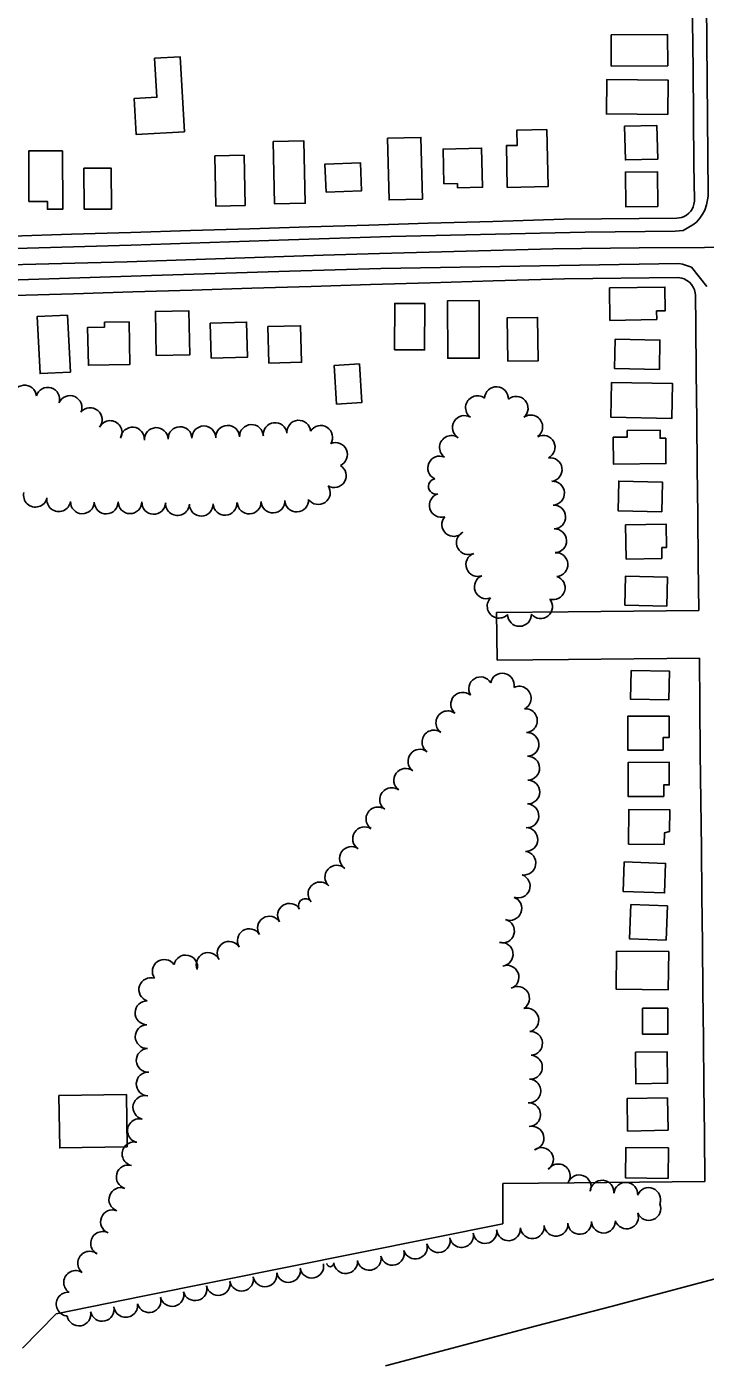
# Model space of a CAD drawing. Extents: x -25029 to 2274964, y -81170 to 687028.
# Drawn here: x -18106 to -17535, y -63741 to -62620 of the extents above; entities that cross this region are included whole.
import ezdxf

# ---------------------------------------------------------------- set-up
doc = ezdxf.new("R2010")
doc.units = 0
for name, color, linetype in [('81911BEA - RW_X_Fee_RW', 7, 'Continuous'), ('BLDG', 7, 'Continuous'), ('GE_X_CL_2000', 7, 'Continuous'), ('ROAD', 7, 'Continuous'), ('TREES', 7, 'Continuous')]:
    doc.layers.add(name, color=color, linetype=linetype)

msp = doc.modelspace()

# ---------------------------------------------------------------- linework, layer by layer
at = {"layer": '81911BEA - RW_X_Fee_RW'}
for p, q in [((-17559.4, -62781.5), (-17654.4, -62782.4)), ((-17713.6, -62834.2), (-17653.8, -62832.5)), ((-17558.8, -62831.5), (-17653.8, -62832.5)), ((-17710.4, -63153.1), (-17710.8, -63113.1)), ((-17705.5, -63626.8), (-17705.7, -63593.1)), ((-18109.4, -63731.5), (-18081, -63702.5))]:
    msp.add_line(p, q, dxfattribs=at)
for points in [[(-17544.5, -62766.3), (-17544.9, -62736.3), (-17545.3, -62696.3), (-17545.7, -62656.3), (-17546.1, -62616.3), (-17546.6, -62576.3), (-17547, -62536.3), (-17547.5, -62491.4), (-17548, -62441.4), (-17548.4, -62401.4), (-17548.9, -62361.4), (-17549.4, -62311.4), (-17549.9, -62261.4), (-17550, -62250.9)], [(-17559.4, -62781.5), (-17557.4, -62781.3), (-17555.5, -62780.9), (-17553.7, -62780.3), (-17551.3, -62779), (-17549.3, -62777.4), (-17547.5, -62775.5), (-17546.5, -62773.9), (-17545.6, -62772.1), (-17544.9, -62769.6), (-17544.6, -62767.3), (-17544.5, -62766.3)], [(-17654.4, -62782.4), (-17714.1, -62784.2), (-17768.3, -62785.8), (-17818.3, -62787.4), (-17868.3, -62788.9), (-17918.2, -62790.4), (-17968.2, -62791.9), (-18018.2, -62793.5), (-18068.2, -62795), (-18118.2, -62796.5), (-18168.1, -62798.1), (-18218.1, -62799.6), (-18268.1, -62801.1), (-18318.1, -62802.6), (-18347.5, -62803.5)], [(-17713.6, -62834.2), (-17766.8, -62835.8), (-17816.7, -62837.3), (-17866.7, -62838.9), (-17916.7, -62840.4), (-17966.7, -62841.9), (-18016.7, -62843.5), (-18066.6, -62845), (-18116.6, -62846.5), (-18166.6, -62848), (-18216.6, -62849.6), (-18266.5, -62851.1), (-18316.5, -62852.6), (-18347.9, -62853.6)], [(-17543.7, -62846.3), (-17543.8, -62844.4), (-17544.4, -62841.8), (-17545.5, -62839.4), (-17546.9, -62837.2), (-17548.7, -62835.3), (-17550.8, -62833.8), (-17553.1, -62832.6), (-17555, -62832), (-17556.9, -62831.6), (-17558.8, -62831.5)], [(-17540.8, -63111.3), (-17541.3, -63071.3), (-17541.7, -63031.3), (-17542.1, -62991.3), (-17542.6, -62951.3), (-17543, -62911.3), (-17543.4, -62871.3), (-17543.7, -62846.3)], [(-17540.8, -63111.3), (-17650.8, -63112.5), (-17710.8, -63113.1)], [(-17540.4, -63151.3), (-17650.4, -63152.5), (-17710.4, -63153.1)], [(-17535.7, -63591.3), (-17536.1, -63551.3), (-17536.6, -63511.3), (-17537, -63471.3), (-17537, -63471.3), (-17537.4, -63431.3), (-17537.4, -63431.3), (-17537.8, -63391.3), (-17538.3, -63351.3), (-17538.7, -63311.3), (-17539.1, -63271.3), (-17539.6, -63231.3), (-17540, -63191.3), (-17540.4, -63151.3)], [(-17535.7, -63591.3), (-17645.7, -63592.5), (-17705.7, -63593.1)], [(-18081, -63702.5), (-18008.3, -63687.8), (-17705.5, -63626.8)]]:
    msp.add_lwpolyline(points, dxfattribs=at)
at = {"layer": 'BLDG'}
for points in [[(-17567, -62653.5), (-17567.1, -62627.2), (-17614.5, -62627.4), (-17614.4, -62653.7)], [(-17998.3, -62647.1), (-17996.4, -62679.8), (-18015.5, -62681), (-18013.7, -62711.3), (-17973.2, -62708.9), (-17976.9, -62645.8)], [(-17566.9, -62694.3), (-17566.7, -62665.4), (-17618.3, -62665), (-17618.5, -62693.9)], [(-17575.3, -62731.9), (-17576, -62703.6), (-17603.2, -62704.2), (-17602.5, -62732.5)], [(-17898.7, -62717), (-17897.5, -62769.5), (-17871.7, -62768.9), (-17872.9, -62716.4)], [(-17773.2, -62765.5), (-17774.5, -62713.6), (-17802.5, -62714.3), (-17801.2, -62766.1)], [(-17668.5, -62706.9), (-17693.7, -62707.4), (-17693.5, -62720.3), (-17702.6, -62720.5), (-17701.9, -62755.6), (-17667.5, -62754.9)], [(-18103.9, -62767.5), (-18088.4, -62767.4), (-18088.4, -62774), (-18075.5, -62774), (-18075.8, -62724.9), (-18104.1, -62725)], [(-17755.1, -62752.7), (-17743.7, -62752.4), (-17743.6, -62756), (-17722.6, -62755.5), (-17723.4, -62722.6), (-17755.8, -62723.4)], [(-17922.9, -62728.6), (-17947.6, -62729.1), (-17946.8, -62771.3), (-17922.2, -62770.9)], [(-17854.2, -62759.7), (-17824.4, -62758.6), (-17825.3, -62734.9), (-17855.1, -62736.1)], [(-18057.5, -62773.9), (-18034.6, -62773.8), (-18034.9, -62739.4), (-18057.8, -62739.6)], [(-17575.3, -62771.8), (-17575.7, -62742.5), (-17602.5, -62742.8), (-17602.1, -62772.1)], [(-17576.2, -62866.8), (-17576.3, -62859.4), (-17569.1, -62859.3), (-17569.3, -62839.4), (-17615.9, -62840.1), (-17615.5, -62867.4)], [(-17725.4, -62850.8), (-17752, -62850.9), (-17751.9, -62899.3), (-17725.4, -62899.3)], [(-17996.9, -62897), (-17968.8, -62896.5), (-17969.5, -62859.4), (-17997.6, -62859.9)], [(-17796.6, -62892.1), (-17771.3, -62892.2), (-17771.2, -62853.2), (-17796.5, -62853.1)], [(-18071.5, -62863), (-18097.1, -62864.3), (-18094.6, -62912.2), (-18069.1, -62910.9)], [(-18019.8, -62868.6), (-18040.4, -62869), (-18040.3, -62873.1), (-18054.7, -62873.4), (-18054, -62905.2), (-18019.1, -62904.4)], [(-17950.7, -62899.2), (-17920.1, -62898.3), (-17921, -62868.9), (-17951.6, -62869.8)], [(-17902.2, -62903.4), (-17874.8, -62902.6), (-17875.6, -62871.9), (-17903.1, -62872.7)], [(-17701.5, -62901.8), (-17675.9, -62901.5), (-17676.4, -62864.9), (-17701.9, -62865.2)], [(-17611.1, -62883.3), (-17611.6, -62907.9), (-17574, -62908.6), (-17573.6, -62884)], [(-17845.5, -62937.8), (-17824.1, -62936.4), (-17826.1, -62904), (-17847.5, -62905.4)], [(-17614.2, -62919.7), (-17614.7, -62948.9), (-17563.4, -62949.8), (-17562.9, -62920.6)], [(-17568.7, -62966.4), (-17573.4, -62966.5), (-17573.4, -62959.7), (-17601, -62960.1), (-17601, -62965.5), (-17612.8, -62965.6), (-17612.5, -62988.3), (-17568.5, -62987.8)], [(-17571.9, -63028.3), (-17571.4, -63003.3), (-17608.1, -63002.5), (-17608.6, -63027.6)], [(-17571.8, -63067.6), (-17571.9, -63058.4), (-17568, -63058.3), (-17568.4, -63038.7), (-17602.4, -63039.3), (-17601.9, -63068.1)], [(-17567.7, -63107.6), (-17567.2, -63083.2), (-17602.4, -63082.4), (-17603, -63106.8)], [(-17597.8, -63161.7), (-17598.2, -63185.9), (-17566, -63186.4), (-17565.5, -63162.3)], [(-17570.7, -63228.7), (-17570.7, -63218), (-17565.7, -63218), (-17565.7, -63200.2), (-17600.5, -63200.1), (-17600.6, -63228.7)], [(-17570.3, -63267.7), (-17570.3, -63258), (-17565.7, -63258), (-17565.7, -63238.9), (-17600.1, -63239), (-17600.1, -63267.7)], [(-17569.9, -63308), (-17569.8, -63298.3), (-17565.5, -63297.2), (-17565.3, -63278.8), (-17599.6, -63278.5), (-17599.9, -63307.7)], [(-17603.6, -63322.6), (-17604.5, -63347.4), (-17569.6, -63348.7), (-17568.8, -63323.9)], [(-17598.1, -63358.4), (-17599.2, -63387.2), (-17568.3, -63388.4), (-17567.2, -63359.6)], [(-17610, -63397.6), (-17610.3, -63429.7), (-17566.5, -63430.2), (-17566.1, -63398.1)], [(-17588.1, -63445.7), (-17588.1, -63467.5), (-17566.9, -63467.5), (-17566.9, -63445.7)], [(-17594.2, -63482.7), (-17593.8, -63509.2), (-17567.1, -63508.8), (-17567.5, -63482.3)], [(-18021.3, -63562.1), (-18022, -63518.2), (-18078.8, -63519.1), (-18078, -63563.1)], [(-17566.7, -63548.2), (-17567.3, -63521), (-17601.2, -63521.6), (-17600.7, -63548.9)], [(-17566.7, -63588.7), (-17566.4, -63563.1), (-17602.1, -63562.7), (-17602.4, -63588.3)]]:
    msp.add_lwpolyline(points, close=True, dxfattribs=at)
at = {"layer": 'GE_X_CL_2000'}
for points in [[(-17519.5, -62806), (-17536.1, -62806.2), (-17591, -62806.3), (-17663.5, -62807.2), (-17809.3, -62811.2), (-17856.6, -62812.5), (-18021.4, -62818.3), (-18197.3, -62822.8), (-18347.7, -62828.1)], [(-17480.6, -63660.8), (-17540.8, -63676.7), (-17614.5, -63696.5), (-17677.4, -63712.8), (-17804.2, -63746.2)]]:
    msp.add_lwpolyline(points, dxfattribs=at)
at = {"layer": 'ROAD'}
for points in [[(-17885.8, -62799.6), (-17799.7, -62797), (-17636.3, -62793.2), (-17560.6, -62792.4), (-17554, -62791.8), (-17545.8, -62787.2), (-17542.8, -62784.8), (-17539.9, -62781.5), (-17537.7, -62778.2), (-17535.9, -62774.8), (-17534.5, -62770.4), (-17533.4, -62766.1), (-17533.1, -62763.1), (-17533.1, -62760.9), (-17534.8, -62537.8), (-17535.7, -62491.5), (-17536.1, -62488.1), (-17545.4, -62478.3), (-17550, -62477.7), (-17756.1, -62479.9), (-17869.4, -62482.3)], [(-17885.8, -62799.6), (-18017.9, -62804.1), (-18202.6, -62809.4), (-18416.9, -62815.9), (-18613.6, -62821.9), (-18764.3, -62826.6), (-18982.3, -62833.1), (-19217.5, -62840.6), (-19335.1, -62843.5), (-19349.9, -62839.8), (-19357.5, -62835.4), (-19363.7, -62829.8), (-19370.7, -62820), (-19374.1, -62809.3), (-19414.9, -62656.6), (-19424.8, -62613.9)], [(-19349.2, -62901), (-19348, -62896.4), (-19346.5, -62893), (-19341.8, -62884.9), (-19338.5, -62880.2), (-19334.5, -62876.8), (-19323.9, -62871.6), (-19318.2, -62870.5), (-19315.1, -62870.1), (-19308.9, -62869.8), (-19307.3, -62869.7), (-19066.5, -62862.7), (-18866.2, -62856.4), (-18654.5, -62849.8), (-18462, -62844.4), (-18216.5, -62836.7), (-18000.8, -62829.7), (-17884.9, -62826.1)], [(-17884.9, -62826.1), (-17808.2, -62823.9), (-17557.6, -62819.7), (-17554.5, -62820.1), (-17547.1, -62822.6), (-17534.2, -62839)]]:
    msp.add_lwpolyline(points, dxfattribs=at)
at = {"layer": 'TREES'}
for centre, radius, start, end in [((-18107.6, -62931.9), 10, 5.9697, 185.9697), ((-18088.1, -62933.8), 10, 343.221, 163.221), ((-17710.9, -62933.2), 10, 357.4848, 177.4848), ((-18069.4, -62940.7), 10, 336.4553, 156.4553), ((-17726.9, -62940.8), 10, 53.4418, 233.4418), ((-17694.4, -62941.3), 10, 310.7149, 130.7149), ((-18052.4, -62950.9), 10, 321.3859, 141.3859), ((-18035.7, -62961.7), 10, 332.6619, 152.6619), ((-17877.1, -62961.4), 10, 5.0965, 185.0965), ((-17737.9, -62957.5), 10, 59.1739, 239.1739), ((-17682.1, -62957), 10, 305.2392, 125.2392), ((-18016.9, -62967.2), 10, 355.1794, 175.1794), ((-17996.9, -62967.6), 10, 2.4923, 182.4923), ((-17976.9, -62966.8), 10, 1.9888, 181.9888), ((-17956.9, -62966.2), 10, 1.1599, 181.1599), ((-17936.9, -62965.7), 10, 1.8424, 181.8424), ((-17916.9, -62965), 10, 2.4047, 182.4047), ((-17897, -62963.4), 10, 6.6253, 186.6253), ((-17858.7, -62965.8), 10, 328.0311, 148.0311), ((-17846.2, -62980.2), 10, 293.6811, 113.6811), ((-17748.8, -62974.2), 10, 54.7564, 234.7564), ((-17671.7, -62974.1), 10, 297.2832, 117.2832), ((-17758.7, -62991.5), 10, 65.7675, 245.7675), ((-17665.8, -62992.9), 10, 277.9504, 97.9504), ((-17847.3, -62998), 10, 239.0733, 59.0733), ((-17860.7, -63012.2), 10, 214.7332, 34.7332), ((-17761.6, -63007), 6.49, 100.8761, 280.8761), ((-17663.8, -63012.7), 10, 273.5147, 93.5147), ((-18098.5, -63014.4), 10, 166.4705, 346.4705), ((-18078.9, -63018.2), 10, 171.6181, 351.6181), ((-17898.8, -63019.3), 10, 182.7582, 2.7582), ((-17878.9, -63018.4), 10, 182.467, 2.467), ((-17757.3, -63022.9), 10, 107.5124, 287.5124), ((-18059, -63020), 10, 177.9875, 357.9875), ((-18039, -63020.1), 10, 181.2399, 1.2399), ((-18019, -63019.9), 10, 180.0331, 0.0331), ((-17999, -63020.4), 10, 177.1958, 357.1958), ((-17979.1, -63021.4), 10, 176.6424, 356.6424), ((-17959.1, -63021.9), 10, 180.8536, 0.8536), ((-17939.1, -63021.2), 10, 182.8426, 2.8426), ((-17929, -63020.7), 0.149, 182.7582, 2.7582), ((-17918.8, -63020.2), 10, 182.7582, 2.7582), ((-17662.8, -63032.7), 10, 272.3768, 92.3768), ((-17746.8, -63039), 10, 139.0028, 319.0028), ((-17734.6, -63054.4), 10, 117.4927, 297.4927), ((-17662, -63052.7), 10, 271.9558, 91.9558), ((-17726.6, -63072.7), 10, 110.2287, 290.2287), ((-17660.9, -63072.7), 10, 274.3197, 94.3197), ((-17719.5, -63091.4), 10, 111.2905, 291.2905), ((-17663.2, -63092.2), 10, 252.4817, 72.4817), ((-17708.7, -63107.7), 10, 135.4381, 315.4381), ((-17673.9, -63108.1), 10, 219.5795, 39.5795), ((-17691.6, -63114.6), 10, 180.8266, 0.8266), ((-17706, -63174), 10, 348.8706, 168.8706), ((-17724.3, -63177.2), 10, 31.1308, 211.1308), ((-17691.8, -63185), 10, 295.5392, 115.5392), ((-17739.3, -63190.1), 10, 49.8135, 229.8135), ((-17751.8, -63205.7), 10, 53.4214, 233.4214), ((-17686.6, -63203.9), 10, 275.1636, 95.1636), ((-17763.5, -63221.9), 10, 54.5886, 234.5886), ((-17685.3, -63223.9), 10, 272.2118, 92.2118), ((-17775.3, -63238), 10, 53.0522, 233.0522), ((-17684.7, -63243.9), 10, 271.5008, 91.5008), ((-17787.2, -63254.1), 10, 53.6776, 233.6776), ((-17684.6, -63263.9), 10, 268.9815, 88.9815), ((-17799, -63270.3), 10, 54.1336, 234.1336), ((-17810.6, -63286.5), 10, 54.9618, 234.9618), ((-17685.4, -63283.9), 10, 266.6104, 86.6104), ((-17821.8, -63303.2), 10, 57.3936, 237.3936), ((-17686.2, -63303.8), 10, 268.3811, 88.3811), ((-17832.8, -63319.8), 10, 55.7795, 235.7795), ((-17687.9, -63323.7), 10, 262.0652, 82.0652), ((-17845.1, -63335.5), 10, 47.5819, 227.5819), ((-17859.3, -63349.6), 10, 41.9762, 221.9762), ((-17692.7, -63343), 10, 250.0279, 70.0279), ((-17871.6, -63359.3), 5.69, 32.1112, 212.1112), ((-17699.7, -63361.8), 10, 249.0009, 69.0009), ((-17884.9, -63367.6), 10, 32.1112, 212.1112), ((-17901.8, -63378.3), 10, 32.1112, 212.1112), ((-17705.9, -63380.8), 10, 255.1217, 75.1217), ((-17918.7, -63388.9), 10, 32.1112, 212.1112), ((-17953.3, -63408.9), 10, 24.0125, 204.0125), ((-17935.7, -63399.5), 10, 32.1112, 212.1112), ((-17707, -63400.3), 10, 277.9103, 97.9103), ((-17990.2, -63414.7), 10, 35.0084, 215.0084), ((-17972.2, -63411), 10, 348.4593, 168.4593), ((-17702.1, -63419.6), 10, 291.003, 111.003), ((-18001.5, -63430), 10, 72.1961, 252.1961), ((-17693.2, -63437.4), 10, 301.7747, 121.7747), ((-18004.7, -63449.5), 10, 88.7285, 268.7285), ((-17685.4, -63455.6), 10, 284.7511, 104.7511), ((-18004.6, -63469.5), 10, 92.0585, 272.0585), ((-17682.3, -63475.2), 10, 273.1222, 93.1222), ((-18003.7, -63489.5), 10, 92.9787, 272.9787), ((-17682.4, -63495.2), 10, 266.3952, 86.3952), ((-18003.7, -63509.4), 10, 87.3014, 267.3014), ((-17683.7, -63515.2), 10, 266.0954, 86.0954), ((-18006.5, -63529.1), 10, 76.322, 256.322), ((-17683.9, -63535.1), 10, 272.9865, 92.9865), ((-18011.1, -63548.6), 10, 76.9605, 256.9605), ((-17681.1, -63554.9), 10, 283.1872, 103.1872), ((-18015.6, -63568.1), 10, 77.2003, 257.2003), ((-17673.1, -63572.8), 10, 305.0276, 125.0276), ((-18020.5, -63587.5), 10, 74.3075, 254.3075), ((-17659, -63586.6), 10, 325.967, 145.967), ((-17641.4, -63595.8), 10, 338.615, 158.615), ((-17622.2, -63600.3), 10, 355.2701, 175.2701), ((-18026.7, -63606.5), 10, 69.8333, 249.8333), ((-17602.2, -63602), 10, 354.8444, 174.8444), ((-17583, -63606.5), 10, 338.634, 158.634), ((-17582.9, -63614), 10, 202.3299, 22.3299), ((-18033.7, -63625.2), 10, 69.1924, 249.1924), ((-17601.6, -63621.1), 10, 199.1033, 19.1033), ((-18042, -63643.4), 10, 61.7461, 241.7461), ((-17740.3, -63636.7), 10, 190.7728, 10.7728), ((-17720.6, -63633.4), 10, 188.5091, 8.5091), ((-17700.8, -63631.1), 10, 184.4051, 4.4051), ((-17680.8, -63629.3), 10, 185.8402, 5.8402), ((-17660.9, -63627.3), 10, 185.5545, 5.5545), ((-17641, -63625.7), 10, 183.8927, 3.8927), ((-17621, -63624.7), 10, 181.9535, 1.9535), ((-17779.1, -63646.5), 10, 196.5008, 16.5008), ((-17759.8, -63641.1), 10, 194.7033, 14.7033), ((-18052.9, -63660), 10, 51.717, 231.717), ((-17817.9, -63655.9), 10, 190.506, 10.506), ((-17798.4, -63651.7), 10, 193.7159, 13.7159), ((-18064.7, -63676.2), 10, 55.9092, 235.9092), ((-17905.5, -63669.8), 10, 190.5002, 10.5002), ((-17885.8, -63666.2), 10, 190.5002, 10.5002), ((-17866.2, -63662.5), 10, 190.5002, 10.5002), ((-17850.6, -63660), 2.96, 184.0526, 4.0526), ((-17837.7, -63658.7), 10, 185.8396, 5.8396), ((-17964.3, -63681.5), 10, 194.7551, 14.7551), ((-17944.8, -63677.1), 10, 190.5002, 10.5002), ((-17925.2, -63673.4), 10, 190.5002, 10.5002), ((-18071, -63694.4), 10, 85.8244, 265.8244), ((-18003, -63691.5), 10, 196.1526, 16.1526), ((-17983.7, -63686.3), 10, 193.5468, 13.5468), ((-18061.9, -63702.7), 10, 189.9409, 9.9409), ((-18042.3, -63698.8), 10, 192.1636, 12.1636), ((-18022.6, -63695.5), 10, 187.0943, 7.0943)]:
    msp.add_arc(centre, radius, start, end, dxfattribs=at)

doc.saveas('drawing.dxf')
